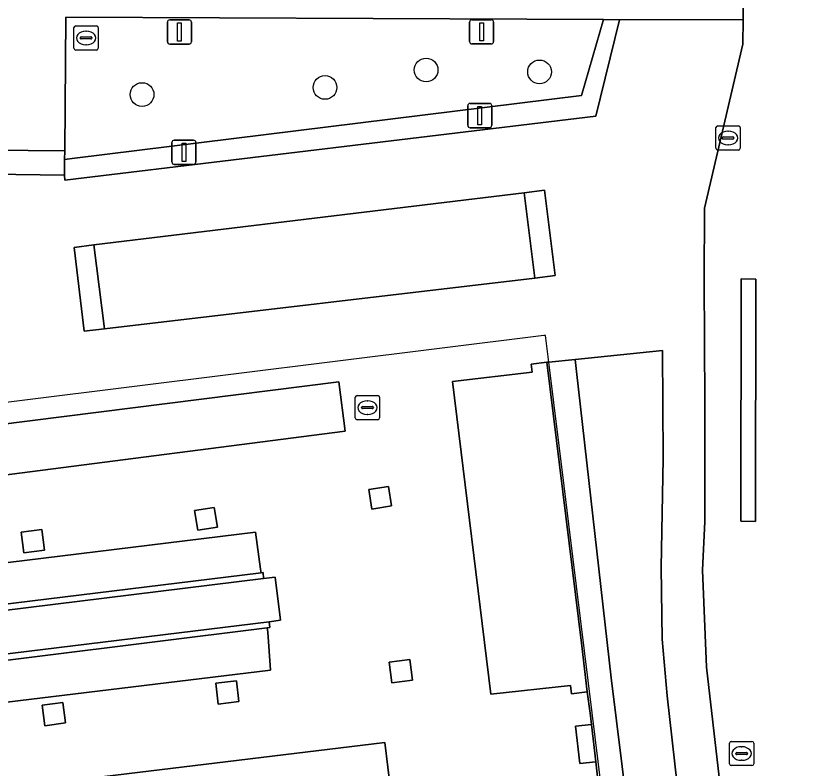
# Model space of a CAD drawing. Extents: x 161477 to 163040, y 383680 to 384871.
# Drawn here: x 162196.28 to 162229.13, y 384118.24 to 384149.25 of the extents above; entities that cross this region are included whole.
import ezdxf

# ---------------------------------------------------------------- set-up
doc = ezdxf.new("R2010")
doc.units = 0
for name, color, linetype in [('IMGEO_Boom', 7, 'Continuous'), ('IMGEO_Groenvoorziening', 7, 'Continuous'), ('IMGEO_Haag', 7, 'Continuous'), ('IMGEO_Kolk', 7, 'Continuous'), ('IMGEO_Lichtmast', 7, 'Continuous'), ('IMGEO_Muur', 7, 'Continuous'), ('IMGEO_Pand', 7, 'Continuous'), ('IMGEO_Pand_overbouw', 7, 'Continuous'), ('IMGEO_Rijbaan_lokaal_open', 7, 'Continuous'), ('IMGEO_Verkeerseiland_open', 7, 'Continuous'), ('IMGEO_Voetpad_op_trap', 7, 'Continuous'), ('IMGEO_Voetpad_open', 7, 'Continuous')]:
    doc.layers.add(name, color=color, linetype=linetype)

msp = doc.modelspace()

# ---------------------------------------------------------------- linework, layer by layer
at = {"layer": 'IMGEO_Boom'}
for centre in [(162213.183, 384147.025), (162217.86, 384146.947), (162209.017, 384146.304), (162201.476, 384146.011)]:
    msp.add_circle(centre, 0.489, dxfattribs=at)
at = {"layer": 'IMGEO_Groenvoorziening'}
for points in [[(162220.18, 384145.121), (162221.15, 384149.095), (162220.49, 384149.11), (162219.589, 384145.969), (162198.711, 384143.388), (162198.286, 384143.335), (162198.278, 384142.692), (162198.295, 384142.487)], [(162220.49, 384149.11), (162211.003, 384149.148), (162198.334, 384149.197), (162198.29, 384143.687), (162198.286, 384143.335), (162198.711, 384143.388), (162219.589, 384145.969)], [(162218.07, 384142.063), (162217.227, 384141.959), (162217.661, 384138.444), (162218.504, 384138.549)], [(162199.483, 384139.808), (162198.676, 384139.707), (162199.093, 384136.26), (162199.928, 384136.346)]]:
    msp.add_lwpolyline(points, close=True, dxfattribs=at)
for points in [[(162224.655, 384107.612), (162224.605, 384108.056), (162224.469, 384109.266), (162223.122, 384121.217), (162222.907, 384123.555), (162222.878, 384126.506), (162222.955, 384130.999), (162222.932, 384135.463), (162219.324, 384135.09), (162219.38, 384134.588), (162220.805, 384121.954), (162222.157, 384111.105), (162212.258, 384109.867), (162210.187, 384109.648), (162210.034, 384110.991), (162209.819, 384110.982), (162209.317, 384110.962), (162209.156, 384111.352), (162208.476, 384111.316), (162208.839, 384109.666), (162179.634, 384106.083), (162180.462, 384099.981)], [(162222.157, 384111.105), (162220.805, 384121.954), (162219.38, 384134.588), (162219.324, 384135.09), (162218.245, 384134.978), (162218.164, 384134.97), (162219.6, 384123.284), (162219.829, 384121.376), (162219.943, 384120.506), (162220.001, 384120.035), (162220.178, 384118.494), (162220.3, 384117.375)]]:
    msp.add_lwpolyline(points, dxfattribs=at)
at = {"layer": 'IMGEO_Haag'}
for points in [[(162220.18, 384145.121), (162221.15, 384149.095), (162220.49, 384149.11), (162219.589, 384145.969), (162198.711, 384143.388), (162198.286, 384143.335), (162198.278, 384142.692), (162198.295, 384142.487)], [(162218.07, 384142.063), (162217.227, 384141.959), (162217.661, 384138.444), (162218.504, 384138.549)], [(162199.483, 384139.808), (162198.676, 384139.707), (162199.093, 384136.26), (162199.928, 384136.346)]]:
    msp.add_lwpolyline(points, close=True, dxfattribs=at)
msp.add_lwpolyline([(162222.157, 384111.105), (162220.805, 384121.954), (162219.38, 384134.588), (162219.324, 384135.09), (162218.245, 384134.978), (162218.164, 384134.97), (162219.6, 384123.284), (162219.829, 384121.376), (162219.943, 384120.506), (162220.001, 384120.035), (162220.178, 384118.494), (162220.3, 384117.375)], dxfattribs=at)
at = {"layer": 'IMGEO_Kolk'}
for p, q in [((162198.67, 384147.92), (162198.67, 384148.772)), ((162198.745, 384148.846), (162199.597, 384148.846)), ((162199.671, 384148.772), (162199.671, 384147.92)), ((162198.972, 384148.389), (162199.37, 384148.389)), ((162199.158, 384148.626), (162199.183, 384148.626)), ((162198.929, 384148.34), (162198.929, 384148.352)), ((162199.367, 384148.303), (162198.969, 384148.303)), ((162199.181, 384148.066), (162199.156, 384148.066)), ((162199.413, 384148.352), (162199.413, 384148.34)), ((162199.597, 384147.846), (162198.745, 384147.846)), ((162225.131, 384143.795), (162225.131, 384144.647)), ((162225.206, 384144.721), (162226.058, 384144.721)), ((162225.619, 384144.501), (162225.644, 384144.501)), ((162226.132, 384144.647), (162226.132, 384143.795)), ((162225.39, 384144.215), (162225.39, 384144.227)), ((162225.828, 384144.178), (162225.43, 384144.178)), ((162225.433, 384144.264), (162225.831, 384144.264)), ((162225.874, 384144.227), (162225.874, 384144.215)), ((162225.642, 384143.941), (162225.617, 384143.941)), ((162226.058, 384143.721), (162225.206, 384143.721)), ((162210.341, 384133.602), (162211.193, 384133.602)), ((162210.266, 384132.676), (162210.266, 384133.528)), ((162210.754, 384133.382), (162210.779, 384133.382)), ((162211.267, 384133.528), (162211.267, 384132.676)), ((162210.525, 384133.096), (162210.525, 384133.108)), ((162210.963, 384133.059), (162210.565, 384133.059)), ((162210.568, 384133.145), (162210.966, 384133.145)), ((162211.009, 384133.108), (162211.009, 384133.096)), ((162210.777, 384132.822), (162210.752, 384132.822)), ((162211.193, 384132.602), (162210.341, 384132.602)), ((162225.688, 384118.411), (162225.688, 384119.263)), ((162225.763, 384119.337), (162226.615, 384119.337)), ((162226.689, 384119.263), (162226.689, 384118.411)), ((162225.947, 384118.831), (162225.947, 384118.843)), ((162225.99, 384118.88), (162226.388, 384118.88)), ((162226.176, 384119.117), (162226.201, 384119.117)), ((162226.431, 384118.843), (162226.431, 384118.831)), ((162226.385, 384118.794), (162225.987, 384118.794)), ((162226.199, 384118.557), (162226.174, 384118.557)), ((162226.615, 384118.337), (162225.763, 384118.337))]:
    msp.add_line(p, q, dxfattribs=at)
for points in [[(162198.67, 384147.92), (162198.67, 384148.772)], [(162198.745, 384148.846), (162199.597, 384148.846)], [(162199.671, 384148.772), (162199.671, 384147.92)], [(162199.597, 384147.846), (162198.745, 384147.846)], [(162225.131, 384143.795), (162225.131, 384144.647)], [(162225.206, 384144.721), (162226.058, 384144.721)], [(162226.132, 384144.647), (162226.132, 384143.795)], [(162226.058, 384143.721), (162225.206, 384143.721)], [(162210.341, 384133.602), (162211.193, 384133.602)], [(162210.266, 384132.676), (162210.266, 384133.528)], [(162211.267, 384133.528), (162211.267, 384132.676)], [(162211.193, 384132.602), (162210.341, 384132.602)], [(162225.688, 384118.411), (162225.688, 384119.263)], [(162225.763, 384119.337), (162226.615, 384119.337)], [(162226.689, 384119.263), (162226.689, 384118.411)], [(162226.615, 384118.337), (162225.763, 384118.337)]]:
    msp.add_lwpolyline(points, dxfattribs=at)
for centre, radius, start, end in [((162198.747, 384148.77), 0.0765, 91.552, 178.448), ((162198.747, 384148.77), 0.0765, 91.552, 178.448), ((162199.595, 384148.77), 0.0765, 1.552, 88.448), ((162199.595, 384148.77), 0.0765, 1.552, 88.448), ((162198.969, 384148.349), 0.0403, 85.8775, 175.7526), ((162199.374, 384148.351), 0.0386, 1.7309, 96.639), ((162198.966, 384148.339), 0.0366, 178.938, 274.7102), ((162199.37, 384148.346), 0.043, 264.8664, 352.4533), ((162198.747, 384147.922), 0.0765, 181.552, 268.448), ((162198.747, 384147.922), 0.0765, 181.552, 268.448), ((162199.595, 384147.922), 0.0765, 271.552, 358.448), ((162199.595, 384147.922), 0.0765, 271.552, 358.448), ((162225.208, 384144.645), 0.0765, 91.552, 178.448), ((162225.208, 384144.645), 0.0765, 91.552, 178.448), ((162226.056, 384144.645), 0.0765, 1.552, 88.448), ((162226.056, 384144.645), 0.0765, 1.552, 88.448), ((162225.43, 384144.224), 0.0403, 85.8775, 175.7526), ((162225.427, 384144.214), 0.0366, 178.938, 274.7102), ((162225.831, 384144.221), 0.043, 264.8664, 352.4533), ((162225.835, 384144.226), 0.0386, 1.7309, 96.639), ((162225.208, 384143.797), 0.0765, 181.552, 268.448), ((162225.208, 384143.797), 0.0765, 181.552, 268.448), ((162226.056, 384143.797), 0.0765, 271.552, 358.448), ((162226.056, 384143.797), 0.0765, 271.552, 358.448), ((162210.343, 384133.526), 0.0765, 91.552, 178.448), ((162210.343, 384133.526), 0.0765, 91.552, 178.448), ((162211.191, 384133.526), 0.0765, 1.552, 88.448), ((162211.191, 384133.526), 0.0765, 1.552, 88.448), ((162210.565, 384133.105), 0.0403, 85.8775, 175.7526), ((162210.562, 384133.095), 0.0366, 178.938, 274.7102), ((162210.966, 384133.102), 0.043, 264.8664, 352.4533), ((162210.97, 384133.107), 0.0386, 1.7309, 96.639), ((162210.343, 384132.678), 0.0765, 181.552, 268.448), ((162210.343, 384132.678), 0.0765, 181.552, 268.448), ((162211.191, 384132.678), 0.0765, 271.552, 358.448), ((162211.191, 384132.678), 0.0765, 271.552, 358.448), ((162225.765, 384119.261), 0.0765, 91.552, 178.448), ((162225.765, 384119.261), 0.0765, 91.552, 178.448), ((162226.613, 384119.261), 0.0765, 1.552, 88.448), ((162226.613, 384119.261), 0.0765, 1.552, 88.448), ((162225.987, 384118.84), 0.0403, 85.8775, 175.7526), ((162225.984, 384118.83), 0.0366, 178.938, 274.7102), ((162226.388, 384118.837), 0.043, 264.8664, 352.4533), ((162226.392, 384118.842), 0.0386, 1.7309, 96.639), ((162225.765, 384118.413), 0.0765, 181.552, 268.448), ((162225.765, 384118.413), 0.0765, 181.552, 268.448), ((162226.613, 384118.413), 0.0765, 271.552, 358.448), ((162226.613, 384118.413), 0.0765, 271.552, 358.448)]:
    msp.add_arc(centre, radius, start, end, dxfattribs=at)
for centre, major_axis, ratio, start_param, end_param in [((162199.157, 384148.346), (-0.387, 0.002), 0.722429, 4.712389, 7.853982), ((162199.182, 384148.346), (-0.39, 0.002), 0.717154, 1.570796, 4.712389), ((162225.618, 384144.221), (-0.387, 0.002), 0.722429, 4.712389, 7.853982), ((162225.643, 384144.221), (-0.39, 0.002), 0.717154, 1.570796, 4.712389), ((162210.753, 384133.102), (-0.387, 0.002), 0.722429, 4.712389, 7.853982), ((162210.778, 384133.102), (-0.39, 0.002), 0.717154, 1.570796, 4.712389), ((162226.175, 384118.837), (-0.387, 0.002), 0.722429, 4.712389, 7.853982), ((162226.2, 384118.837), (-0.39, 0.002), 0.717154, 1.570796, 4.712389)]:
    msp.add_ellipse(centre, major_axis=major_axis, ratio=ratio, start_param=start_param, end_param=end_param, dxfattribs=at)
at = {"layer": 'IMGEO_Lichtmast'}
for p, q in [((162202.621, 384149.092), (162203.411, 384149.092)), ((162203.411, 384149.092), (162202.621, 384149.092)), ((162215.073, 384149.097), (162215.863, 384149.097)), ((162215.863, 384149.097), (162215.073, 384149.097)), ((162202.521, 384148.192), (162202.521, 384148.992)), ((162202.521, 384148.992), (162202.521, 384148.192)), ((162203.511, 384148.992), (162203.511, 384148.192)), ((162203.511, 384148.192), (162203.511, 384148.992)), ((162214.973, 384148.197), (162214.973, 384148.997)), ((162214.973, 384148.997), (162214.973, 384148.197)), ((162215.963, 384148.997), (162215.963, 384148.197)), ((162215.963, 384148.197), (162215.963, 384148.997)), ((162203.411, 384148.092), (162202.621, 384148.092)), ((162202.621, 384148.092), (162203.411, 384148.092)), ((162215.863, 384148.097), (162215.073, 384148.097)), ((162215.073, 384148.097), (162215.863, 384148.097)), ((162214.902, 384144.744), (162214.902, 384145.544)), ((162214.902, 384145.544), (162214.902, 384144.744)), ((162215.002, 384145.644), (162215.792, 384145.644)), ((162215.792, 384145.644), (162215.002, 384145.644)), ((162215.892, 384145.544), (162215.892, 384144.744)), ((162215.892, 384144.744), (162215.892, 384145.544)), ((162215.792, 384144.644), (162215.002, 384144.644)), ((162215.002, 384144.644), (162215.792, 384144.644)), ((162202.806, 384144.131), (162203.596, 384144.131)), ((162203.596, 384144.131), (162202.806, 384144.131)), ((162202.706, 384143.231), (162202.706, 384144.031)), ((162202.706, 384144.031), (162202.706, 384143.231)), ((162203.696, 384144.031), (162203.696, 384143.231)), ((162203.696, 384143.231), (162203.696, 384144.031)), ((162203.596, 384143.131), (162202.806, 384143.131)), ((162202.806, 384143.131), (162203.596, 384143.131))]:
    msp.add_line(p, q, dxfattribs=at)
for points in [[(162202.941, 384148.967), (162203.091, 384148.967), (162203.091, 384148.217), (162202.941, 384148.217), (162202.941, 384148.967)], [(162215.393, 384148.972), (162215.543, 384148.972), (162215.543, 384148.222), (162215.393, 384148.222), (162215.393, 384148.972)], [(162215.322, 384145.519), (162215.472, 384145.519), (162215.472, 384144.769), (162215.322, 384144.769), (162215.322, 384145.519)], [(162203.126, 384144.006), (162203.276, 384144.006), (162203.276, 384143.256), (162203.126, 384143.256), (162203.126, 384144.006)]]:
    msp.add_lwpolyline(points, dxfattribs=at)
for centre, start, end in [((162202.621, 384148.992), 90, 180), ((162202.621, 384148.992), 90, 180), ((162203.411, 384148.992), 0, 90), ((162203.411, 384148.992), 360, 90), ((162215.073, 384148.997), 90, 180), ((162215.073, 384148.997), 90, 180), ((162215.863, 384148.997), 0, 90), ((162215.863, 384148.997), 360, 90), ((162202.621, 384148.192), 180, 270), ((162202.621, 384148.192), 180, 270), ((162203.411, 384148.192), 270, 0), ((162203.411, 384148.192), 270, 0), ((162215.073, 384148.197), 180, 270), ((162215.073, 384148.197), 180, 270), ((162215.863, 384148.197), 270, 0), ((162215.863, 384148.197), 270, 0), ((162215.002, 384145.544), 90, 180), ((162215.002, 384145.544), 90, 180), ((162215.792, 384145.544), 0, 90), ((162215.792, 384145.544), 360, 90), ((162215.002, 384144.744), 180, 270), ((162215.002, 384144.744), 180, 270), ((162215.792, 384144.744), 270, 0), ((162215.792, 384144.744), 270, 0), ((162202.806, 384144.031), 90, 180), ((162202.806, 384144.031), 90, 180), ((162203.596, 384144.031), 0, 90), ((162203.596, 384144.031), 360, 90), ((162202.806, 384143.231), 180, 270), ((162202.806, 384143.231), 180, 270), ((162203.596, 384143.231), 270, 0), ((162203.596, 384143.231), 270, 0)]:
    msp.add_arc(centre, 0.1, start, end, dxfattribs=at)
at = {"layer": 'IMGEO_Muur'}
msp.add_lwpolyline([(162181.636, 384122.989), (162206.476, 384126.057), (162206.461, 384126.302), (162206.38, 384126.292), (162192.129, 384124.539), (162192.143, 384124.43), (162181.428, 384123.134), (162181.686, 384121.038), (162192.388, 384122.339), (162192.4, 384122.241), (162206.639, 384124.02), (162206.738, 384124.032), (162206.716, 384124.274), (162181.857, 384121.232)], close=True, dxfattribs=at)
at = {"layer": 'IMGEO_Pand'}
for points in [[(162218.164, 384134.97), (162217.509, 384134.889), (162217.549, 384134.562), (162214.276, 384134.176), (162215.853, 384121.279), (162219.141, 384121.637), (162219.181, 384121.299), (162219.829, 384121.376), (162219.6, 384123.284)], [(162211.629, 384129.855), (162210.821, 384129.724), (162210.952, 384128.916), (162211.76, 384129.047)], [(162204.452, 384128.983), (162203.644, 384128.852), (162203.775, 384128.044), (162204.583, 384128.175)], [(162197.346, 384128.08), (162196.491, 384127.97), (162196.601, 384127.115), (162197.456, 384127.225)], [(162212.518, 384122.713), (162211.661, 384122.608), (162211.766, 384121.751), (162212.623, 384121.856)], [(162205.366, 384121.833), (162204.511, 384121.734), (162204.61, 384120.879), (162205.465, 384120.978)], [(162198.213, 384120.946), (162197.363, 384120.835), (162197.474, 384119.985), (162198.324, 384120.096)], [(162220.001, 384120.035), (162219.345, 384119.96), (162219.522, 384118.419), (162220.178, 384118.494)]]:
    msp.add_lwpolyline(points, close=True, dxfattribs=at)
at = {"layer": 'IMGEO_Pand_overbouw'}
msp.add_lwpolyline([(162219.068, 384128.293), (162218.873, 384129.881), (162218.245, 384134.978), (162218.11, 384136.078), (162218.036, 384136.069), (162196.646, 384133.407), (162191.119, 384132.719), (162174.229, 384130.618), (162173.837, 384130.569), (162168.116, 384129.857), (162169.049, 384122.85), (162170.477, 384111.232), (162173.756, 384111.636), (162174.149, 384111.685), (162176.134, 384111.93), (162176.526, 384111.978), (162193.416, 384114.06), (162204.679, 384115.449), (162220.3, 384117.375), (162220.411, 384117.389), (162220.274, 384118.505), (162220.026, 384120.514)], close=True, dxfattribs=at)
at = {"layer": 'IMGEO_Rijbaan_lokaal_open'}
msp.add_lwpolyline([(162235.659, 384180.817), (162227.845, 384180.839), (162227.776, 384178.207), (162226.299, 384178.227), (162226.265, 384165.034), (162226.305, 384154.727), (162226.252, 384149.109), (162226.233, 384148.095), (162224.658, 384141.329), (162224.639, 384138.36), (162224.67, 384133.303), (162224.667, 384130.41), (162224.668, 384128.407), (162224.57, 384126.394), (162224.744, 384122.399), (162225.006, 384120.133), (162226.022, 384111.309), (162225.992, 384110.495)], dxfattribs=at)
msp.add_lwpolyline([(162226.757, 384128.411), (162226.159, 384128.422), (162226.164, 384138.414), (162226.772, 384138.397)], close=True, dxfattribs=at)
at = {"layer": 'IMGEO_Verkeerseiland_open'}
msp.add_lwpolyline([(162226.772, 384138.397), (162226.164, 384138.414), (162226.159, 384128.422), (162226.757, 384128.411)], close=True, dxfattribs=at)
at = {"layer": 'IMGEO_Voetpad_op_trap'}
msp.add_lwpolyline([(162198.29, 384143.687), (162195.259, 384143.722), (162195.257, 384143.015), (162195.256, 384142.722), (162198.278, 384142.692), (162198.286, 384143.335)], close=True, dxfattribs=at)
at = {"layer": 'IMGEO_Voetpad_open'}
for points in [[(162189.268, 384149.278), (162195.277, 384149.207), (162195.259, 384143.722), (162198.29, 384143.687), (162198.334, 384149.197), (162211.003, 384149.148), (162220.49, 384149.11), (162221.15, 384149.095), (162226.252, 384149.109), (162226.305, 384154.727)], [(162224.639, 384138.36), (162224.658, 384141.329), (162226.233, 384148.095), (162226.252, 384149.109), (162221.15, 384149.095), (162220.18, 384145.121), (162198.295, 384142.487), (162198.278, 384142.692), (162195.256, 384142.722)], [(162225.992, 384110.495), (162226.022, 384111.309), (162225.006, 384120.133), (162224.744, 384122.399), (162224.57, 384126.394), (162224.668, 384128.407), (162224.667, 384130.41), (162224.67, 384133.303), (162224.639, 384138.36)], [(162220.3, 384117.375), (162220.178, 384118.494), (162219.522, 384118.419), (162219.345, 384119.96), (162220.001, 384120.035), (162219.943, 384120.506), (162219.829, 384121.376), (162219.181, 384121.299), (162219.141, 384121.637), (162215.853, 384121.279), (162214.276, 384134.176), (162217.549, 384134.562), (162217.509, 384134.889), (162218.164, 384134.97), (162218.245, 384134.978), (162219.324, 384135.09), (162222.932, 384135.463), (162222.955, 384130.999), (162222.878, 384126.506), (162222.907, 384123.555), (162223.122, 384121.217), (162224.469, 384109.266)]]:
    msp.add_lwpolyline(points, dxfattribs=at)
for points in [[(162199.928, 384136.346), (162199.093, 384136.26), (162198.676, 384139.707), (162199.483, 384139.808), (162217.227, 384141.959), (162218.07, 384142.063), (162218.504, 384138.549), (162217.661, 384138.444)], [(162217.227, 384141.959), (162199.483, 384139.808), (162199.928, 384136.346), (162217.661, 384138.444)], [(162209.845, 384132.136), (162209.588, 384134.17), (162195.418, 384132.379), (162195.553, 384130.288)], [(162209.588, 384134.17), (162209.845, 384132.136), (162195.553, 384130.288), (162195.418, 384132.379)], [(162211.629, 384129.855), (162211.76, 384129.047), (162210.952, 384128.916), (162210.821, 384129.724)], [(162204.583, 384128.175), (162203.775, 384128.044), (162203.644, 384128.852), (162204.452, 384128.983)], [(162197.456, 384127.225), (162196.601, 384127.115), (162196.491, 384127.97), (162197.346, 384128.08)], [(162206.38, 384126.292), (162206.359, 384126.444), (162206.148, 384127.961), (162177.69, 384124.475), (162177.884, 384122.887), (162179.869, 384123.13), (162181.406, 384123.318), (162181.428, 384123.134), (162192.143, 384124.43), (162192.129, 384124.539)], [(162206.148, 384127.961), (162206.359, 384126.444), (162206.38, 384126.292), (162206.461, 384126.302), (162206.476, 384126.057), (162206.964, 384126.107), (162207.178, 384124.341), (162206.716, 384124.274), (162206.738, 384124.032), (162206.639, 384124.02), (162206.654, 384123.837), (162206.776, 384122.28), (162178.342, 384118.829), (162178.129, 384120.414), (162180.7, 384120.76), (162181.703, 384120.895), (162181.686, 384121.038), (162181.428, 384123.134), (162181.406, 384123.318), (162179.869, 384123.13), (162177.884, 384122.887), (162177.69, 384124.475)], [(162206.716, 384124.274), (162207.178, 384124.341), (162206.964, 384126.107), (162206.476, 384126.057), (162181.636, 384122.989), (162181.857, 384121.232)], [(162206.654, 384123.837), (162206.639, 384124.02), (162192.4, 384122.241), (162192.388, 384122.339), (162181.686, 384121.038), (162181.703, 384120.895), (162180.7, 384120.76), (162178.129, 384120.414), (162178.342, 384118.829), (162206.776, 384122.28)], [(162212.518, 384122.713), (162212.623, 384121.856), (162211.766, 384121.751), (162211.661, 384122.608)], [(162205.366, 384121.833), (162205.465, 384120.978), (162204.61, 384120.879), (162204.511, 384121.734)], [(162198.213, 384120.946), (162198.324, 384120.096), (162197.474, 384119.985), (162197.363, 384120.835)], [(162211.724, 384117.255), (162211.477, 384119.29), (162179.071, 384115.359), (162179.247, 384113.309)], [(162211.477, 384119.29), (162211.724, 384117.255), (162179.247, 384113.309), (162179.071, 384115.359)]]:
    msp.add_lwpolyline(points, close=True, dxfattribs=at)

doc.saveas('drawing.dxf')
